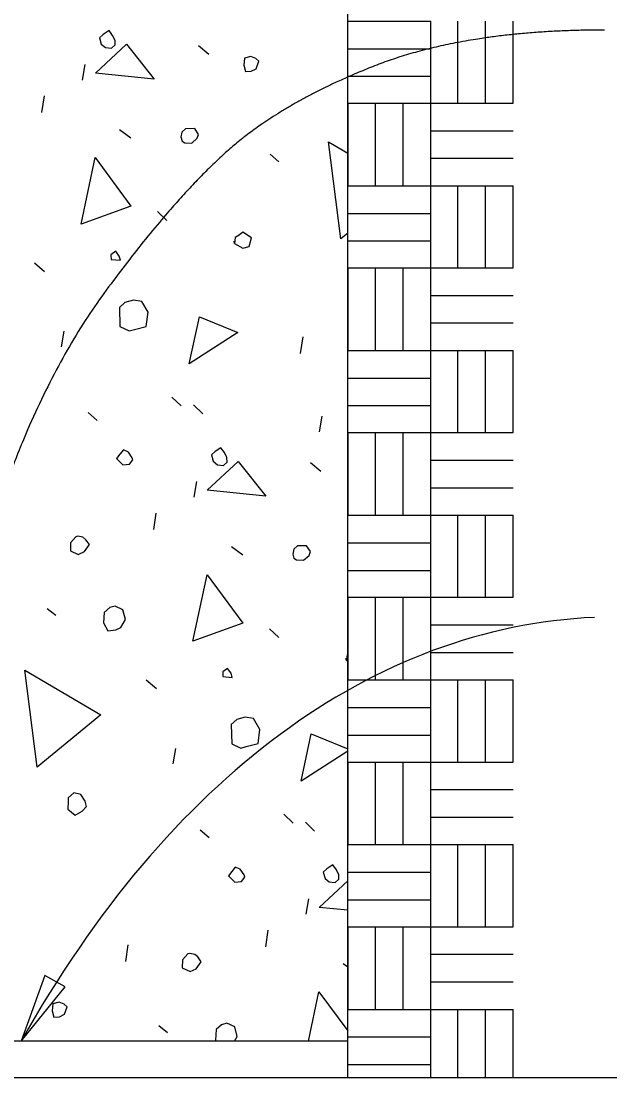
# Model space of a CAD drawing. Extents: x -1660015.2 to -1659984.9, y 2580594.2 to 2580616.7.
# Drawn here: x -1659988.59 to -1659987.255, y 2580608.776 to 2580611.174 of the extents above; entities that cross this region are included whole.
import ezdxf

# ---------------------------------------------------------------- set-up
doc = ezdxf.new("R2010")
doc.units = 0
for name, color, linetype in [('Default', 7, 'Continuous'), ('Miscellaneous', 7, 'Continuous'), ('Miscellaneous3', 7, 'Continuous'), ('SheetLines_dp', 7, 'Continuous')]:
    doc.layers.add(name, color=color, linetype=linetype)

msp = doc.modelspace()

# ---------------------------------------------------------------- linework, layer by layer
at = {"layer": 'Default'}
msp.add_line((-1659986.6456, 2580608.7761), (-1659989.7604, 2580608.7761), dxfattribs=at)
at = {"layer": 'Miscellaneous'}
for p, q in [((-1659987.8492, 2580611.1741), (-1659987.6604, 2580611.1741)), ((-1659987.6604, 2580610.8003), (-1659987.6604, 2580611.1741)), ((-1659987.5992, 2580610.9878), (-1659987.5992, 2580611.1741)), ((-1659987.5367, 2580610.9878), (-1659987.5367, 2580611.1741)), ((-1659987.4742, 2580610.9878), (-1659987.4742, 2580611.1741)), ((-1659988.1871, 2580611.1189), (-1659988.1637, 2580611.0993)), ((-1659987.8492, 2580611.1116), (-1659987.6604, 2580611.1116)), ((-1659988.4508, 2580611.0405), (-1659988.4447, 2580611.0758)), ((-1659987.8492, 2580611.0491), (-1659987.6604, 2580611.0491)), ((-1659988.5423, 2580610.9668), (-1659988.5369, 2580611.0045)), ((-1659987.8492, 2580610.9878), (-1659987.4742, 2580610.9878)), ((-1659987.8492, 2580610.9878), (-1659987.8492, 2580610.8003)), ((-1659987.7867, 2580610.9878), (-1659987.7867, 2580610.8003)), ((-1659987.7242, 2580610.9878), (-1659987.7242, 2580610.8003)), ((-1659988.3664, 2580610.9285), (-1659988.3407, 2580610.9095)), ((-1659987.6604, 2580610.9253), (-1659987.4742, 2580610.9253)), ((-1659988.0253, 2580610.8724), (-1659988.005, 2580610.8545)), ((-1659987.6604, 2580610.8628), (-1659987.4742, 2580610.8628)), ((-1659987.8492, 2580610.8003), (-1659987.6604, 2580610.8003)), ((-1659987.6604, 2580610.4266), (-1659987.6604, 2580610.8003)), ((-1659987.6604, 2580610.8003), (-1659987.4742, 2580610.8003)), ((-1659987.5992, 2580610.6141), (-1659987.5992, 2580610.8003)), ((-1659987.5367, 2580610.6141), (-1659987.5367, 2580610.8003)), ((-1659987.4742, 2580610.6141), (-1659987.4742, 2580610.8003)), ((-1659988.2802, 2580610.742), (-1659988.2593, 2580610.7217)), ((-1659987.8492, 2580610.7378), (-1659987.6604, 2580610.7378)), ((-1659987.8492, 2580610.6753), (-1659987.6604, 2580610.6753)), ((-1659988.5596, 2580610.6257), (-1659988.5363, 2580610.6061)), ((-1659987.8492, 2580610.6141), (-1659987.4742, 2580610.6141)), ((-1659987.8492, 2580610.6141), (-1659987.8492, 2580610.4266)), ((-1659987.7867, 2580610.6141), (-1659987.7867, 2580610.4266)), ((-1659987.7242, 2580610.6141), (-1659987.7242, 2580610.4266)), ((-1659987.6604, 2580610.5516), (-1659987.4742, 2580610.5516)), ((-1659987.6604, 2580610.4891), (-1659987.4742, 2580610.4891)), ((-1659988.4982, 2580610.4351), (-1659988.4921, 2580610.4704)), ((-1659987.9558, 2580610.42), (-1659987.9504, 2580610.4576)), ((-1659987.8492, 2580610.4266), (-1659987.6604, 2580610.4266)), ((-1659987.6604, 2580610.4266), (-1659987.4742, 2580610.4266)), ((-1659987.6604, 2580610.0528), (-1659987.6604, 2580610.4266)), ((-1659987.5992, 2580610.2403), (-1659987.5992, 2580610.4266)), ((-1659987.5367, 2580610.2403), (-1659987.5367, 2580610.4266)), ((-1659987.4742, 2580610.2403), (-1659987.4742, 2580610.4266)), ((-1659987.8492, 2580610.3641), (-1659987.6604, 2580610.3641)), ((-1659988.2477, 2580610.3211), (-1659988.2267, 2580610.3008)), ((-1659988.4375, 2580610.2857), (-1659988.4172, 2580610.2679)), ((-1659988.1989, 2580610.3031), (-1659988.1779, 2580610.2828)), ((-1659987.8492, 2580610.3016), (-1659987.6604, 2580610.3016)), ((-1659987.9134, 2580610.2424), (-1659987.9073, 2580610.2777)), ((-1659987.8492, 2580610.2403), (-1659987.4742, 2580610.2403)), ((-1659987.8492, 2580610.2403), (-1659987.8492, 2580610.0528)), ((-1659987.7867, 2580610.2403), (-1659987.7867, 2580610.0528)), ((-1659987.7242, 2580610.2403), (-1659987.7242, 2580610.0528)), ((-1659987.9335, 2580610.1723), (-1659987.9101, 2580610.1527)), ((-1659987.6604, 2580610.1778), (-1659987.4742, 2580610.1778)), ((-1659988.1972, 2580610.0939), (-1659988.1911, 2580610.1292)), ((-1659987.6604, 2580610.1153), (-1659987.4742, 2580610.1153)), ((-1659988.2887, 2580610.0202), (-1659988.2833, 2580610.0579)), ((-1659987.8492, 2580610.0528), (-1659987.6604, 2580610.0528)), ((-1659987.6604, 2580609.6791), (-1659987.6604, 2580610.0528)), ((-1659987.6604, 2580610.0528), (-1659987.4742, 2580610.0528)), ((-1659987.5992, 2580609.8666), (-1659987.5992, 2580610.0528)), ((-1659987.5367, 2580609.8666), (-1659987.5367, 2580610.0528)), ((-1659987.4742, 2580609.8666), (-1659987.4742, 2580610.0528)), ((-1659988.1128, 2580609.9819), (-1659988.087, 2580609.9629)), ((-1659987.8492, 2580609.9903), (-1659987.6604, 2580609.9903)), ((-1659987.8492, 2580609.9278), (-1659987.6604, 2580609.9278)), ((-1659987.8492, 2580609.8666), (-1659987.4742, 2580609.8666)), ((-1659987.8492, 2580609.8666), (-1659987.8492, 2580609.6791)), ((-1659987.7867, 2580609.8666), (-1659987.7867, 2580609.6791)), ((-1659987.7242, 2580609.8666), (-1659987.7242, 2580609.6791)), ((-1659988.5307, 2580609.8415), (-1659988.511, 2580609.826)), ((-1659987.6604, 2580609.8041), (-1659987.4742, 2580609.8041)), ((-1659988.0266, 2580609.7954), (-1659988.0056, 2580609.7751)), ((-1659987.6604, 2580609.7416), (-1659987.4742, 2580609.7416)), ((-1659988.306, 2580609.6791), (-1659988.2826, 2580609.6595)), ((-1659987.8492, 2580609.6791), (-1659987.6604, 2580609.6791)), ((-1659987.6604, 2580609.3053), (-1659987.6604, 2580609.6791)), ((-1659987.6604, 2580609.6791), (-1659987.4742, 2580609.6791)), ((-1659987.5992, 2580609.4928), (-1659987.5992, 2580609.6791)), ((-1659987.5367, 2580609.4928), (-1659987.5367, 2580609.6791)), ((-1659987.4742, 2580609.4928), (-1659987.4742, 2580609.6791)), ((-1659987.8492, 2580609.6166), (-1659987.6604, 2580609.6166)), ((-1659987.8492, 2580609.5541), (-1659987.6604, 2580609.5541)), ((-1659988.2446, 2580609.4885), (-1659988.2385, 2580609.5238)), ((-1659987.8492, 2580609.4928), (-1659987.4742, 2580609.4928)), ((-1659987.8492, 2580609.4928), (-1659987.8492, 2580609.3053)), ((-1659987.7867, 2580609.4928), (-1659987.7867, 2580609.3053)), ((-1659987.7242, 2580609.4928), (-1659987.7242, 2580609.3053)), ((-1659987.6604, 2580609.4303), (-1659987.4742, 2580609.4303)), ((-1659987.994, 2580609.3744), (-1659987.9731, 2580609.3542)), ((-1659987.9452, 2580609.3565), (-1659987.9243, 2580609.3362)), ((-1659987.6604, 2580609.3678), (-1659987.4742, 2580609.3678)), ((-1659988.1839, 2580609.3391), (-1659988.1635, 2580609.3213)), ((-1659987.8492, 2580609.3053), (-1659987.6604, 2580609.3053)), ((-1659987.6604, 2580609.3053), (-1659987.4742, 2580609.3053)), ((-1659987.6604, 2580608.9316), (-1659987.6604, 2580609.3053)), ((-1659987.5992, 2580609.1191), (-1659987.5992, 2580609.3053)), ((-1659987.5367, 2580609.1191), (-1659987.5367, 2580609.3053)), ((-1659987.4742, 2580609.1191), (-1659987.4742, 2580609.3053)), ((-1659987.8492, 2580609.2428), (-1659987.6604, 2580609.2428)), ((-1659987.9435, 2580609.1473), (-1659987.9374, 2580609.1826)), ((-1659987.8492, 2580609.1803), (-1659987.6604, 2580609.1803)), ((-1659988.0351, 2580609.0736), (-1659988.0296, 2580609.1113)), ((-1659987.8492, 2580609.1191), (-1659987.4742, 2580609.1191)), ((-1659987.8492, 2580609.1191), (-1659987.8492, 2580608.9316)), ((-1659987.7867, 2580609.1191), (-1659987.7867, 2580608.9316)), ((-1659987.7242, 2580609.1191), (-1659987.7242, 2580608.9316)), ((-1659988.3523, 2580609.0403), (-1659988.3468, 2580609.078)), ((-1659987.8592, 2580609.0353), (-1659987.8492, 2580609.028)), ((-1659987.6604, 2580609.0566), (-1659987.4742, 2580609.0566)), ((-1659987.6604, 2580608.9941), (-1659987.4742, 2580608.9941)), ((-1659987.8492, 2580608.9316), (-1659987.6604, 2580608.9316)), ((-1659987.6604, 2580608.9316), (-1659987.4742, 2580608.9316)), ((-1659987.6604, 2580608.7761), (-1659987.6604, 2580608.9316)), ((-1659987.5992, 2580608.7761), (-1659987.5992, 2580608.9316)), ((-1659987.5367, 2580608.7761), (-1659987.5367, 2580608.9316)), ((-1659987.4742, 2580608.7761), (-1659987.4742, 2580608.9316)), ((-1659988.277, 2580608.8949), (-1659988.2574, 2580608.8794)), ((-1659987.8492, 2580608.8691), (-1659987.6604, 2580608.8691)), ((-1659987.8492, 2580608.8594), (-1659989.3492, 2580608.8594)), ((-1659987.8492, 2580608.8066), (-1659987.6604, 2580608.8066))]:
    msp.add_line(p, q, dxfattribs=at)
for points in [[(-1659988.4079, 2580611.1219), (-1659988.3981, 2580611.1142), (-1659988.3847, 2580611.1126), (-1659988.3763, 2580611.12), (-1659988.3765, 2580611.1303), (-1659988.3822, 2580611.1417), (-1659988.3902, 2580611.1525), (-1659988.4034, 2580611.1438), (-1659988.4118, 2580611.1364), (-1659988.4079, 2580611.1219)], [(-1659988.4213, 2580611.0562), (-1659988.3509, 2580611.1216), (-1659988.2883, 2580611.0426), (-1659988.4213, 2580611.0562)], [(-1659988.0845, 2580611.0739), (-1659988.0806, 2580611.0595), (-1659988.0679, 2580611.0603), (-1659988.0564, 2580611.0659), (-1659988.0507, 2580611.083), (-1659988.0574, 2580611.089), (-1659988.069, 2580611.0936), (-1659988.0835, 2580611.0897), (-1659988.0845, 2580611.0739)], [(-1659988.2247, 2580610.9018), (-1659988.2186, 2580610.8983), (-1659988.2028, 2580610.8973), (-1659988.1902, 2580610.9084), (-1659988.1874, 2580610.917), (-1659988.1961, 2580610.9302), (-1659988.2167, 2580610.9298), (-1659988.225, 2580610.9224), (-1659988.2273, 2580610.9114), (-1659988.2247, 2580610.9018)], [(-1659987.865, 2580610.6798), (-1659987.893, 2580610.9001), (-1659987.8492, 2580610.8743)], [(-1659988.4538, 2580610.7136), (-1659988.4218, 2580610.8645), (-1659988.3405, 2580610.7543), (-1659988.4538, 2580610.7136)], [(-1659988.1056, 2580610.6697), (-1659988.0872, 2580610.6591), (-1659988.0727, 2580610.663), (-1659988.0676, 2580610.6825), (-1659988.0866, 2580610.6955), (-1659988.095, 2580610.6881), (-1659988.104, 2580610.6831), (-1659988.1056, 2580610.6697), (-1659988.1069, 2580610.6745)], [(-1659987.8492, 2580610.6929), (-1659987.865, 2580610.6798)], [(-1659988.3857, 2580610.6335), (-1659988.3645, 2580610.6314), (-1659988.3671, 2580610.6411), (-1659988.3751, 2580610.6518), (-1659988.3859, 2580610.6438), (-1659988.3857, 2580610.6335)], [(-1659988.3669, 2580610.5246), (-1659988.3656, 2580610.481), (-1659988.3448, 2580610.471), (-1659988.3327, 2580610.4743), (-1659988.3062, 2580610.4814), (-1659988.3019, 2580610.5136), (-1659988.3162, 2580610.5382), (-1659988.3351, 2580610.5409), (-1659988.3544, 2580610.5358), (-1659988.3669, 2580610.5246)], [(-1659988.2083, 2580610.3963), (-1659988.1852, 2580610.5034), (-1659988.0979, 2580610.4673), (-1659988.2083, 2580610.3963)], [(-1659988.3733, 2580610.1813), (-1659988.3591, 2580610.167), (-1659988.344, 2580610.1684), (-1659988.3362, 2580610.1783), (-1659988.3375, 2580610.1831), (-1659988.3462, 2580610.1963), (-1659988.3578, 2580610.2009), (-1659988.3656, 2580610.1911), (-1659988.3733, 2580610.1813)], [(-1659988.1543, 2580610.1753), (-1659988.1444, 2580610.1675), (-1659988.1311, 2580610.166), (-1659988.1227, 2580610.1734), (-1659988.1229, 2580610.1837), (-1659988.1285, 2580610.1951), (-1659988.1366, 2580610.2059), (-1659988.1498, 2580610.1972), (-1659988.1581, 2580610.1898), (-1659988.1543, 2580610.1753)], [(-1659988.1677, 2580610.1095), (-1659988.0972, 2580610.175), (-1659988.0347, 2580610.096), (-1659988.1677, 2580610.1095)], [(-1659988.4774, 2580609.9903), (-1659988.4777, 2580609.9721), (-1659988.46, 2580609.9639), (-1659988.4461, 2580609.9702), (-1659988.4349, 2580609.9862), (-1659988.4429, 2580609.997), (-1659988.4497, 2580610.0029), (-1659988.4607, 2580610.0052), (-1659988.4655, 2580610.0039), (-1659988.4774, 2580609.9903)], [(-1659987.9711, 2580609.9552), (-1659987.9649, 2580609.9516), (-1659987.9491, 2580609.9507), (-1659987.9366, 2580609.9618), (-1659987.9337, 2580609.9704), (-1659987.9424, 2580609.9836), (-1659987.963, 2580609.9832), (-1659987.9714, 2580609.9758), (-1659987.9736, 2580609.9648), (-1659987.9711, 2580609.9552)], [(-1659988.2001, 2580609.767), (-1659988.1681, 2580609.9179), (-1659988.0868, 2580609.8077), (-1659988.2001, 2580609.767)], [(-1659988.4014, 2580609.8321), (-1659988.4028, 2580609.8084), (-1659988.3928, 2580609.7904), (-1659988.3752, 2580609.7925), (-1659988.3638, 2580609.7982), (-1659988.3532, 2580609.8166), (-1659988.359, 2580609.8383), (-1659988.3767, 2580609.8465), (-1659988.3888, 2580609.8432), (-1659988.4014, 2580609.8321)], [(-1659987.8492, 2580609.7371), (-1659987.8503, 2580609.7365), (-1659987.8519, 2580609.7231), (-1659987.8532, 2580609.7279)], [(-1659987.8519, 2580609.7231), (-1659987.8492, 2580609.7215)], [(-1659988.5531, 2580609.4809), (-1659988.5811, 2580609.7011), (-1659988.409, 2580609.5997), (-1659988.5531, 2580609.4809)], [(-1659988.1321, 2580609.6869), (-1659988.1108, 2580609.6848), (-1659988.1134, 2580609.6945), (-1659988.1215, 2580609.7052), (-1659988.1323, 2580609.6972), (-1659988.1321, 2580609.6869)], [(-1659988.1133, 2580609.578), (-1659988.1119, 2580609.5344), (-1659988.0912, 2580609.5244), (-1659988.0791, 2580609.5277), (-1659988.0525, 2580609.5348), (-1659988.0482, 2580609.567), (-1659988.0626, 2580609.5916), (-1659988.0814, 2580609.5943), (-1659988.1007, 2580609.5891), (-1659988.1133, 2580609.578)], [(-1659987.9547, 2580609.4497), (-1659987.9316, 2580609.5568), (-1659987.8492, 2580609.5227)], [(-1659987.8492, 2580609.5175), (-1659987.9547, 2580609.4497)], [(-1659988.4833, 2580609.4038), (-1659988.4836, 2580609.3856), (-1659988.467, 2580609.3719), (-1659988.4514, 2580609.3813), (-1659988.4413, 2580609.3918), (-1659988.4445, 2580609.4039), (-1659988.4539, 2580609.4195), (-1659988.4703, 2580609.4228), (-1659988.4828, 2580609.4117), (-1659988.4833, 2580609.4038)], [(-1659988.1196, 2580609.2347), (-1659988.1054, 2580609.2204), (-1659988.0903, 2580609.2218), (-1659988.0826, 2580609.2317), (-1659988.0839, 2580609.2365), (-1659988.0926, 2580609.2497), (-1659988.1042, 2580609.2543), (-1659988.1119, 2580609.2445), (-1659988.1196, 2580609.2347)], [(-1659987.9006, 2580609.2287), (-1659987.8908, 2580609.2209), (-1659987.8774, 2580609.2193), (-1659987.869, 2580609.2268), (-1659987.8692, 2580609.2371), (-1659987.8749, 2580609.2485), (-1659987.8829, 2580609.2593), (-1659987.8961, 2580609.2506), (-1659987.9045, 2580609.2431), (-1659987.9006, 2580609.2287)], [(-1659987.9141, 2580609.1629), (-1659987.8492, 2580609.2232)], [(-1659987.8492, 2580609.1563), (-1659987.9141, 2580609.1629)], [(-1659988.2238, 2580609.0437), (-1659988.2241, 2580609.0255), (-1659988.2063, 2580609.0173), (-1659988.1925, 2580609.0236), (-1659988.1812, 2580609.0396), (-1659988.1893, 2580609.0504), (-1659988.1961, 2580609.0563), (-1659988.207, 2580609.0586), (-1659988.2119, 2580609.0573), (-1659988.2238, 2580609.0437)], [(-1659987.9382, 2580608.8594), (-1659987.9145, 2580608.9713), (-1659987.8492, 2580608.8828)], [(-1659988.519, 2580608.9284), (-1659988.5151, 2580608.9139), (-1659988.5024, 2580608.9147), (-1659988.4909, 2580608.9204), (-1659988.4852, 2580608.9374), (-1659988.4919, 2580608.9434), (-1659988.5035, 2580608.948), (-1659988.518, 2580608.9442), (-1659988.519, 2580608.9284)], [(-1659988.1056, 2580608.8594), (-1659988.0996, 2580608.8699), (-1659988.1054, 2580608.8917), (-1659988.1231, 2580608.8999), (-1659988.1352, 2580608.8966), (-1659988.1477, 2580608.8855)], [(-1659988.1477, 2580608.8855), (-1659988.1491, 2580608.8618), (-1659988.1478, 2580608.8594)]]:
    msp.add_lwpolyline(points, dxfattribs=at)
at = {"layer": 'Miscellaneous3'}
msp.add_line((-1659987.8492, 2580608.7761), (-1659987.8492, 2580612.8649), dxfattribs=at)
at = {"layer": 'SheetLines_dp'}
msp.add_lwpolyline([(-1659988.5892, 2580608.8594), (-1659988.4899, 2580608.9828), (-1659988.5361, 2580609.0086)], close=True, dxfattribs=at)
msp.add_ellipse((-1659987.1574, 2580606.6614), major_axis=(0.1319, -3.1595), ratio=0.604161, start_param=3.141595, end_param=3.918123, dxfattribs=at)
msp.add_open_spline([(-1659987.267, 2580611.1539), (-1659987.5838, 2580611.1539), (-1659988.0012, 2580610.9878), (-1659988.2476, 2580610.7665), (-1659988.5544, 2580610.3489), (-1659988.7757, 2580609.6597), (-1659989.0875, 2580608.8598)], degree=2, dxfattribs=at)

doc.saveas('drawing.dxf')
